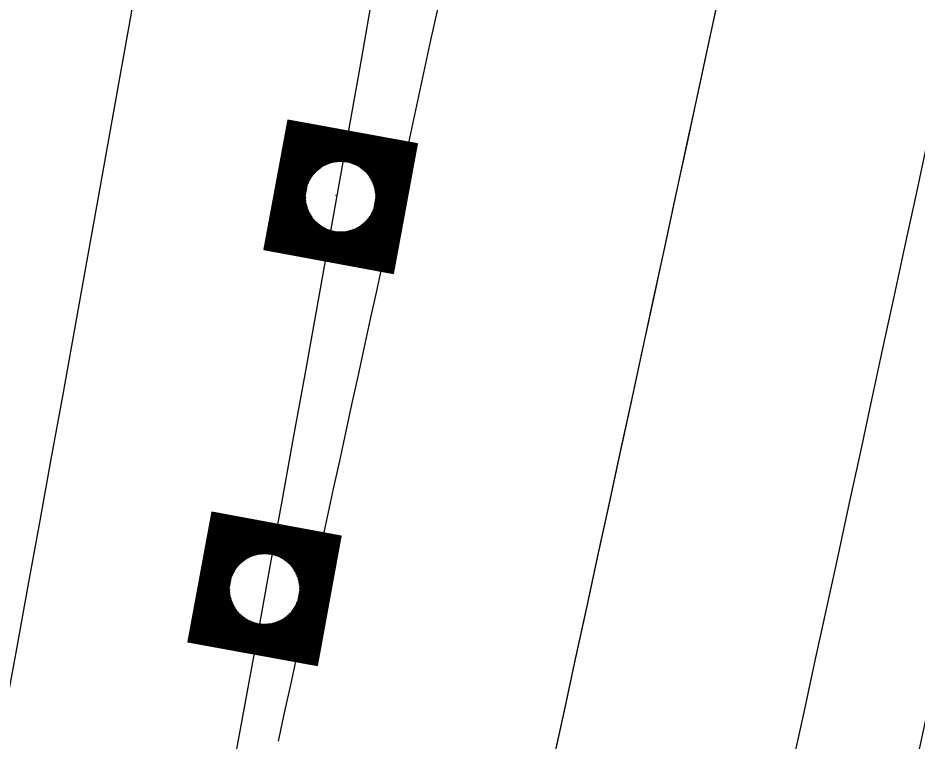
# Model space of a CAD drawing. Extents: x 14104283 to 14120882, y 8635219 to 8671666.
# Drawn here: x 14107853.91 to 14107899.89, y 8639406.87 to 8639443.87 of the extents above; entities that cross this region are included whole.
import ezdxf

# ---------------------------------------------------------------- set-up
doc = ezdxf.new("R2010")
doc.units = 0
for name, color, linetype in [('dsnCellElements', 7, 'Continuous'), ('dsnNonPlotable', 7, 'Continuous'), ('dsnPaintPlaceBrokenLineWhite', 7, 'Continuous'), ('dsnPaintPlaceEdgeLineLeftYellow', 7, 'Continuous'), ('dsnPaintPlaceEdgeLineRightWhite', 7, 'Continuous'), ('dsnPaintRemoveDoubleCenterLineYellow', 7, 'Continuous'), ('dsnShadingPaved', 7, 'Continuous'), ('dsnStdLabel', 7, 'Continuous'), ('dsnStgShadingPrevPav', 7, 'Continuous')]:
    doc.layers.add(name, color=color, linetype=linetype)

msp = doc.modelspace()

# ---------------------------------------------------------------- linework, layer by layer
at = {"layer": 'dsnCellElements'}
for centre in [(14107870.415, 8639434.721), (14107866.527, 8639414.653)]:
    msp.add_circle(centre, 1.815, dxfattribs=at)
at = {"layer": 'dsnNonPlotable'}
for p, q in [((14107870.155, 8639434.797), (14107870.154, 8639434.793)), ((14107866.786, 8639415.053), (14107866.786, 8639415.049))]:
    msp.add_line(p, q, dxfattribs=at)
at = {"layer": 'dsnPaintPlaceBrokenLineWhite'}
msp.add_arc((14101471.577, 8640578.084), 6500, 347.6102117, 351.3259889, dxfattribs=at)
at = {"layer": 'dsnPaintPlaceEdgeLineLeftYellow'}
msp.add_arc((14088910.944, 8643520.525), 19430.018, 347.6454697, 348.764283, dxfattribs=at)
at = {"layer": 'dsnPaintPlaceEdgeLineRightWhite'}
msp.add_arc((14101471.577, 8640578.084), 6488, 347.6102117, 351.3259889, dxfattribs=at)
at = {"layer": 'dsnPaintRemoveDoubleCenterLineYellow'}
msp.add_arc((14089669.259, 8643291.433), 18640.114, 347.5462626, 348.776036, dxfattribs=at)
at = {"layer": 'dsnShadingPaved'}
for centre, radius, start, end in [((14089678.7, 8643364.108), 18628, 347.714933, 348.7760361), ((14089678.7, 8643364.108), 18640, 347.714933, 348.7760361), ((14088910.944, 8643520.525), 19430.018, 347.6454697, 348.764283), ((14101471.577, 8640578.084), 6488, 347.6102117, 351.3259889), ((14101471.577, 8640578.084), 6500, 347.6102117, 351.3259889)]:
    msp.add_arc(centre, radius, start, end, dxfattribs=at)
at = {"layer": 'dsnStdLabel'}
for points in [[(14107873.117, 8639430.796), (14107874.34, 8639437.423), (14107867.714, 8639438.645), (14107866.491, 8639432.019), (14107873.117, 8639430.796)], [(14107873.114, 8639430.797), (14107874.336, 8639437.42), (14107867.716, 8639438.641), (14107866.495, 8639432.022), (14107873.118, 8639430.8)], [(14107873.11, 8639430.798), (14107874.331, 8639437.417), (14107867.719, 8639438.637), (14107866.499, 8639432.025), (14107873.118, 8639430.803)], [(14107873.102, 8639430.954), (14107874.289, 8639437.388), (14107867.748, 8639438.594), (14107866.542, 8639432.054), (14107873.125, 8639430.839)], [(14107873.073, 8639430.996), (14107874.247, 8639437.358), (14107867.778, 8639438.552), (14107866.584, 8639432.083), (14107873.132, 8639430.875)], [(14107873.044, 8639431.039), (14107874.205, 8639437.329), (14107867.807, 8639438.51), (14107866.626, 8639432.112), (14107873.138, 8639430.91)], [(14107873.015, 8639431.081), (14107874.162, 8639437.3), (14107867.836, 8639438.468), (14107866.668, 8639432.141), (14107873.102, 8639430.954)], [(14107872.986, 8639431.123), (14107874.12, 8639437.271), (14107867.865, 8639438.425), (14107866.711, 8639432.17), (14107873.073, 8639430.996)], [(14107872.956, 8639431.165), (14107874.078, 8639437.242), (14107867.894, 8639438.383), (14107866.753, 8639432.199), (14107873.044, 8639431.039)], [(14107872.927, 8639431.208), (14107874.035, 8639437.213), (14107867.923, 8639438.341), (14107866.795, 8639432.228), (14107873.015, 8639431.081)], [(14107872.898, 8639431.25), (14107873.993, 8639437.184), (14107867.952, 8639438.298), (14107866.838, 8639432.258), (14107872.986, 8639431.123)], [(14107872.869, 8639431.292), (14107873.951, 8639437.155), (14107867.981, 8639438.256), (14107866.88, 8639432.287), (14107872.956, 8639431.165)], [(14107872.84, 8639431.335), (14107873.909, 8639437.126), (14107868.01, 8639438.214), (14107866.922, 8639432.316), (14107872.927, 8639431.208)], [(14107872.811, 8639431.377), (14107873.866, 8639437.096), (14107868.04, 8639438.172), (14107866.964, 8639432.345), (14107872.898, 8639431.25)], [(14107872.782, 8639431.419), (14107873.824, 8639437.067), (14107868.069, 8639438.129), (14107867.007, 8639432.374), (14107872.869, 8639431.292)], [(14107872.753, 8639431.461), (14107873.782, 8639437.038), (14107868.098, 8639438.087), (14107867.049, 8639432.403), (14107872.84, 8639431.335)], [(14107872.724, 8639431.504), (14107873.739, 8639437.009), (14107868.127, 8639438.045), (14107867.091, 8639432.432), (14107872.811, 8639431.377)], [(14107872.694, 8639431.546), (14107873.697, 8639436.98), (14107868.156, 8639438.002), (14107867.134, 8639432.461), (14107872.782, 8639431.419)], [(14107872.665, 8639431.588), (14107873.655, 8639436.951), (14107868.185, 8639437.96), (14107867.176, 8639432.49), (14107872.753, 8639431.461)], [(14107872.636, 8639431.631), (14107873.613, 8639436.922), (14107868.214, 8639437.918), (14107867.218, 8639432.52), (14107872.724, 8639431.504)], [(14107872.607, 8639431.673), (14107873.57, 8639436.893), (14107868.243, 8639437.876), (14107867.26, 8639432.549), (14107872.694, 8639431.546)], [(14107872.578, 8639431.715), (14107873.528, 8639436.864), (14107868.272, 8639437.833), (14107867.303, 8639432.578), (14107872.665, 8639431.588)], [(14107872.549, 8639431.757), (14107873.486, 8639436.834), (14107868.302, 8639437.791), (14107867.345, 8639432.607), (14107872.636, 8639431.631)], [(14107872.52, 8639431.8), (14107873.443, 8639436.805), (14107868.331, 8639437.749), (14107867.387, 8639432.636), (14107872.607, 8639431.673)], [(14107872.491, 8639431.842), (14107873.401, 8639436.776), (14107868.36, 8639437.706), (14107867.43, 8639432.665), (14107872.578, 8639431.715)], [(14107872.462, 8639431.884), (14107873.359, 8639436.747), (14107868.389, 8639437.664), (14107867.472, 8639432.694), (14107872.549, 8639431.757)], [(14107872.432, 8639431.927), (14107873.317, 8639436.718), (14107868.418, 8639437.622), (14107867.514, 8639432.723), (14107872.52, 8639431.8)], [(14107872.403, 8639431.969), (14107873.274, 8639436.689), (14107868.447, 8639437.58), (14107867.556, 8639432.752), (14107872.491, 8639431.842)], [(14107872.374, 8639432.011), (14107873.232, 8639436.66), (14107868.476, 8639437.537), (14107867.599, 8639432.782), (14107872.462, 8639431.884)], [(14107872.345, 8639432.053), (14107873.19, 8639436.631), (14107868.505, 8639437.495), (14107867.641, 8639432.811), (14107872.432, 8639431.927)], [(14107872.316, 8639432.096), (14107873.147, 8639436.602), (14107868.534, 8639437.453), (14107867.683, 8639432.84), (14107872.403, 8639431.969)], [(14107872.287, 8639432.138), (14107873.105, 8639436.572), (14107868.564, 8639437.41), (14107867.726, 8639432.869), (14107872.374, 8639432.011)], [(14107872.258, 8639432.18), (14107873.063, 8639436.543), (14107868.593, 8639437.368), (14107867.768, 8639432.898), (14107872.345, 8639432.053)], [(14107872.229, 8639432.223), (14107873.021, 8639436.514), (14107868.622, 8639437.326), (14107867.81, 8639432.927), (14107872.316, 8639432.096)], [(14107872.2, 8639432.265), (14107872.978, 8639436.485), (14107868.651, 8639437.284), (14107867.852, 8639432.956), (14107872.287, 8639432.138)], [(14107872.17, 8639432.307), (14107872.936, 8639436.456), (14107868.68, 8639437.241), (14107867.895, 8639432.985), (14107872.258, 8639432.18)], [(14107872.141, 8639432.349), (14107872.894, 8639436.427), (14107868.709, 8639437.199), (14107867.937, 8639433.014), (14107872.229, 8639432.223)], [(14107872.112, 8639432.392), (14107872.851, 8639436.398), (14107868.738, 8639437.157), (14107867.979, 8639433.044), (14107872.2, 8639432.265)], [(14107872.083, 8639432.434), (14107872.809, 8639436.369), (14107868.767, 8639437.114), (14107868.022, 8639433.073), (14107872.17, 8639432.307)], [(14107872.054, 8639432.476), (14107872.767, 8639436.34), (14107868.796, 8639437.072), (14107868.064, 8639433.102), (14107872.141, 8639432.349)], [(14107872.025, 8639432.519), (14107872.725, 8639436.31), (14107868.826, 8639437.03), (14107868.106, 8639433.131), (14107872.112, 8639432.392)], [(14107871.996, 8639432.561), (14107872.682, 8639436.281), (14107868.855, 8639436.988), (14107868.148, 8639433.16), (14107872.083, 8639432.434)], [(14107871.967, 8639432.603), (14107872.64, 8639436.252), (14107868.884, 8639436.945), (14107868.191, 8639433.189), (14107872.054, 8639432.476)], [(14107871.938, 8639432.645), (14107872.598, 8639436.223), (14107868.913, 8639436.903), (14107868.233, 8639433.218), (14107872.025, 8639432.519)], [(14107871.908, 8639432.688), (14107872.555, 8639436.194), (14107868.942, 8639436.861), (14107868.275, 8639433.247), (14107871.996, 8639432.561)], [(14107871.879, 8639432.73), (14107872.513, 8639436.165), (14107868.971, 8639436.818), (14107868.318, 8639433.276), (14107871.967, 8639432.603)], [(14107870.402, 8639436.517), (14107869, 8639436.776), (14107868.741, 8639435.374)], [(14107870.246, 8639436.509), (14107869.029, 8639436.734), (14107868.805, 8639435.518)], [(14107870.128, 8639436.494), (14107869.058, 8639436.692), (14107868.861, 8639435.622)], [(14107870.029, 8639436.476), (14107869.088, 8639436.649), (14107868.914, 8639435.708)], [(14107869.944, 8639436.454), (14107869.117, 8639436.607), (14107868.964, 8639435.78)], [(14107869.867, 8639436.432), (14107869.146, 8639436.565), (14107869.013, 8639435.844)], [(14107869.797, 8639436.408), (14107869.175, 8639436.523), (14107869.06, 8639435.9)], [(14107869.732, 8639436.383), (14107869.204, 8639436.48), (14107869.106, 8639435.952)], [(14107869.673, 8639436.357), (14107869.233, 8639436.438), (14107869.152, 8639435.998)], [(14107869.617, 8639436.33), (14107869.262, 8639436.396), (14107869.197, 8639436.041)], [(14107872.212, 8639434.734), (14107872.471, 8639436.136), (14107871.069, 8639436.395)], [(14107869.564, 8639436.303), (14107869.291, 8639436.353), (14107869.241, 8639436.081)], [(14107869.514, 8639436.275), (14107869.32, 8639436.311), (14107869.285, 8639436.117)], [(14107869.467, 8639436.247), (14107869.35, 8639436.269), (14107869.328, 8639436.151)], [(14107869.423, 8639436.218), (14107869.379, 8639436.227), (14107869.371, 8639436.183)], [(14107872.204, 8639434.89), (14107872.429, 8639436.107), (14107871.212, 8639436.331)], [(14107872.189, 8639435.008), (14107872.386, 8639436.078), (14107871.317, 8639436.275)], [(14107872.17, 8639435.107), (14107872.344, 8639436.048), (14107871.402, 8639436.222)], [(14107872.149, 8639435.192), (14107872.302, 8639436.019), (14107871.475, 8639436.172)], [(14107872.126, 8639435.269), (14107872.259, 8639435.99), (14107871.538, 8639436.123)], [(14107872.102, 8639435.339), (14107872.217, 8639435.961), (14107871.595, 8639436.076)], [(14107872.077, 8639435.404), (14107872.175, 8639435.932), (14107871.646, 8639436.03)], [(14107872.051, 8639435.463), (14107872.133, 8639435.903), (14107871.693, 8639435.984)], [(14107872.025, 8639435.519), (14107872.09, 8639435.874), (14107871.736, 8639435.939)], [(14107871.998, 8639435.572), (14107872.048, 8639435.845), (14107871.775, 8639435.895)], [(14107871.97, 8639435.622), (14107872.006, 8639435.816), (14107871.812, 8639435.851)], [(14107871.942, 8639435.669), (14107871.963, 8639435.786), (14107871.846, 8639435.808)], [(14107871.913, 8639435.713), (14107871.921, 8639435.757), (14107871.877, 8639435.766)], [(14107868.619, 8639434.708), (14107868.36, 8639433.306), (14107869.762, 8639433.047)], [(14107868.627, 8639434.551), (14107868.402, 8639433.335), (14107869.618, 8639433.11)], [(14107868.642, 8639434.433), (14107868.444, 8639433.364), (14107869.514, 8639433.166)], [(14107868.66, 8639434.335), (14107868.487, 8639433.393), (14107869.428, 8639433.219)], [(14107868.682, 8639434.249), (14107868.529, 8639433.422), (14107869.356, 8639433.269)], [(14107868.704, 8639434.172), (14107868.571, 8639433.451), (14107869.292, 8639433.318)], [(14107868.728, 8639434.102), (14107868.614, 8639433.48), (14107869.236, 8639433.365)], [(14107868.753, 8639434.038), (14107868.656, 8639433.509), (14107869.184, 8639433.412)], [(14107868.779, 8639433.978), (14107868.698, 8639433.538), (14107869.138, 8639433.457)], [(14107868.806, 8639433.922), (14107868.74, 8639433.568), (14107869.095, 8639433.502)], [(14107868.833, 8639433.869), (14107868.783, 8639433.597), (14107869.055, 8639433.546)], [(14107868.861, 8639433.82), (14107868.825, 8639433.626), (14107869.019, 8639433.59)], [(14107868.889, 8639433.773), (14107868.867, 8639433.655), (14107868.985, 8639433.633)], [(14107868.918, 8639433.728), (14107868.909, 8639433.684), (14107868.953, 8639433.676)], [(14107871.734, 8639432.941), (14107871.867, 8639433.661)], [(14107871.763, 8639432.899), (14107871.917, 8639433.734)], [(14107871.792, 8639432.857), (14107871.97, 8639433.819)], [(14107871.821, 8639432.815), (14107872.026, 8639433.924)], [(14107871.85, 8639432.772), (14107872.089, 8639434.067)], [(14107871.316, 8639433.166), (14107871.617, 8639433.111)], [(14107871.363, 8639433.194), (14107871.588, 8639433.153)], [(14107871.408, 8639433.223), (14107871.559, 8639433.195)], [(14107871.559, 8639433.195), (14107871.59, 8639433.361)], [(14107871.588, 8639433.153), (14107871.634, 8639433.4)], [(14107871.617, 8639433.111), (14107871.679, 8639433.443)], [(14107871.646, 8639433.068), (14107871.724, 8639433.49)], [(14107871.676, 8639433.026), (14107871.771, 8639433.541)], [(14107871.705, 8639432.984), (14107871.818, 8639433.598)], [(14107870.428, 8639432.924), (14107871.938, 8639432.645)], [(14107870.585, 8639432.932), (14107871.908, 8639432.688)], [(14107870.703, 8639432.947), (14107871.879, 8639432.73)], [(14107870.801, 8639432.966), (14107871.85, 8639432.772)], [(14107870.887, 8639432.987), (14107871.821, 8639432.815)], [(14107870.964, 8639433.01), (14107871.792, 8639432.857)], [(14107871.034, 8639433.034), (14107871.763, 8639432.899)], [(14107871.098, 8639433.059), (14107871.734, 8639432.941)], [(14107871.158, 8639433.085), (14107871.705, 8639432.984)], [(14107871.214, 8639433.111), (14107871.676, 8639433.026)], [(14107871.267, 8639433.138), (14107871.646, 8639433.068)], [(14107869.228, 8639410.729), (14107870.451, 8639417.355), (14107863.825, 8639418.578), (14107862.602, 8639411.952), (14107869.228, 8639410.729)], [(14107869.225, 8639410.73), (14107870.447, 8639417.352), (14107863.828, 8639418.574), (14107862.606, 8639411.955), (14107869.229, 8639410.733)], [(14107869.221, 8639410.73), (14107870.443, 8639417.35), (14107863.831, 8639418.57), (14107862.611, 8639411.958), (14107869.23, 8639410.736)], [(14107869.213, 8639410.887), (14107870.4, 8639417.32), (14107863.86, 8639418.527), (14107862.653, 8639411.987), (14107869.236, 8639410.772)], [(14107869.184, 8639410.929), (14107870.358, 8639417.291), (14107863.889, 8639418.485), (14107862.695, 8639412.016), (14107869.243, 8639410.808)], [(14107869.155, 8639410.971), (14107870.316, 8639417.262), (14107863.918, 8639418.443), (14107862.737, 8639412.045), (14107869.25, 8639410.843)], [(14107869.126, 8639411.014), (14107870.274, 8639417.233), (14107863.947, 8639418.4), (14107862.78, 8639412.074), (14107869.213, 8639410.887)], [(14107869.097, 8639411.056), (14107870.231, 8639417.204), (14107863.976, 8639418.358), (14107862.822, 8639412.103), (14107869.184, 8639410.929)], [(14107869.068, 8639411.098), (14107870.189, 8639417.175), (14107864.005, 8639418.316), (14107862.864, 8639412.132), (14107869.155, 8639410.971)], [(14107869.039, 8639411.141), (14107870.147, 8639417.146), (14107864.034, 8639418.274), (14107862.907, 8639412.161), (14107869.126, 8639411.014)], [(14107869.01, 8639411.183), (14107870.104, 8639417.117), (14107864.064, 8639418.231), (14107862.949, 8639412.19), (14107869.097, 8639411.056)], [(14107868.98, 8639411.225), (14107870.062, 8639417.088), (14107864.093, 8639418.189), (14107862.991, 8639412.22), (14107869.068, 8639411.098)], [(14107868.951, 8639411.267), (14107870.02, 8639417.058), (14107864.122, 8639418.147), (14107863.033, 8639412.249), (14107869.039, 8639411.141)], [(14107868.922, 8639411.31), (14107869.978, 8639417.029), (14107864.151, 8639418.104), (14107863.076, 8639412.278), (14107869.01, 8639411.183)], [(14107868.893, 8639411.352), (14107869.935, 8639417), (14107864.18, 8639418.062), (14107863.118, 8639412.307), (14107868.98, 8639411.225)], [(14107868.864, 8639411.394), (14107869.893, 8639416.971), (14107864.209, 8639418.02), (14107863.16, 8639412.336), (14107868.951, 8639411.267)], [(14107868.835, 8639411.437), (14107869.851, 8639416.942), (14107864.238, 8639417.978), (14107863.203, 8639412.365), (14107868.922, 8639411.31)], [(14107868.806, 8639411.479), (14107869.808, 8639416.913), (14107864.267, 8639417.935), (14107863.245, 8639412.394), (14107868.893, 8639411.352)], [(14107868.777, 8639411.521), (14107869.766, 8639416.884), (14107864.296, 8639417.893), (14107863.287, 8639412.423), (14107868.864, 8639411.394)], [(14107868.748, 8639411.563), (14107869.724, 8639416.855), (14107864.326, 8639417.851), (14107863.329, 8639412.452), (14107868.835, 8639411.437)], [(14107868.718, 8639411.606), (14107869.682, 8639416.826), (14107864.355, 8639417.808), (14107863.372, 8639412.482), (14107868.806, 8639411.479)], [(14107868.689, 8639411.648), (14107869.639, 8639416.796), (14107864.384, 8639417.766), (14107863.414, 8639412.511), (14107868.777, 8639411.521)], [(14107868.66, 8639411.69), (14107869.597, 8639416.767), (14107864.413, 8639417.724), (14107863.456, 8639412.54), (14107868.748, 8639411.563)], [(14107868.631, 8639411.733), (14107869.555, 8639416.738), (14107864.442, 8639417.682), (14107863.499, 8639412.569), (14107868.718, 8639411.606)], [(14107868.602, 8639411.775), (14107869.512, 8639416.709), (14107864.471, 8639417.639), (14107863.541, 8639412.598), (14107868.689, 8639411.648)], [(14107868.573, 8639411.817), (14107869.47, 8639416.68), (14107864.5, 8639417.597), (14107863.583, 8639412.627), (14107868.66, 8639411.69)], [(14107868.544, 8639411.859), (14107869.428, 8639416.651), (14107864.529, 8639417.555), (14107863.625, 8639412.656), (14107868.631, 8639411.733)], [(14107868.515, 8639411.902), (14107869.386, 8639416.622), (14107864.558, 8639417.512), (14107863.668, 8639412.685), (14107868.602, 8639411.775)], [(14107868.486, 8639411.944), (14107869.343, 8639416.593), (14107864.588, 8639417.47), (14107863.71, 8639412.714), (14107868.573, 8639411.817)], [(14107868.456, 8639411.986), (14107869.301, 8639416.564), (14107864.617, 8639417.428), (14107863.752, 8639412.743), (14107868.544, 8639411.859)], [(14107868.427, 8639412.029), (14107869.259, 8639416.534), (14107864.646, 8639417.386), (14107863.795, 8639412.773), (14107868.515, 8639411.902)], [(14107868.398, 8639412.071), (14107869.216, 8639416.505), (14107864.675, 8639417.343), (14107863.837, 8639412.802), (14107868.486, 8639411.944)], [(14107868.369, 8639412.113), (14107869.174, 8639416.476), (14107864.704, 8639417.301), (14107863.879, 8639412.831), (14107868.456, 8639411.986)], [(14107868.34, 8639412.155), (14107869.132, 8639416.447), (14107864.733, 8639417.259), (14107863.921, 8639412.86), (14107868.427, 8639412.029)], [(14107868.311, 8639412.198), (14107869.09, 8639416.418), (14107864.762, 8639417.216), (14107863.964, 8639412.889), (14107868.398, 8639412.071)], [(14107868.282, 8639412.24), (14107869.047, 8639416.389), (14107864.791, 8639417.174), (14107864.006, 8639412.918), (14107868.369, 8639412.113)], [(14107868.253, 8639412.282), (14107869.005, 8639416.36), (14107864.82, 8639417.132), (14107864.048, 8639412.947), (14107868.34, 8639412.155)], [(14107868.224, 8639412.325), (14107868.963, 8639416.331), (14107864.85, 8639417.09), (14107864.091, 8639412.976), (14107868.311, 8639412.198)], [(14107868.194, 8639412.367), (14107868.92, 8639416.302), (14107864.879, 8639417.047), (14107864.133, 8639413.005), (14107868.282, 8639412.24)], [(14107868.165, 8639412.409), (14107868.878, 8639416.272), (14107864.908, 8639417.005), (14107864.175, 8639413.035), (14107868.253, 8639412.282)], [(14107868.136, 8639412.451), (14107868.836, 8639416.243), (14107864.937, 8639416.963), (14107864.217, 8639413.064), (14107868.224, 8639412.325)], [(14107868.107, 8639412.494), (14107868.794, 8639416.214), (14107864.966, 8639416.92), (14107864.26, 8639413.093), (14107868.194, 8639412.367)], [(14107868.078, 8639412.536), (14107868.751, 8639416.185), (14107864.995, 8639416.878), (14107864.302, 8639413.122), (14107868.165, 8639412.409)], [(14107868.049, 8639412.578), (14107868.709, 8639416.156), (14107865.024, 8639416.836), (14107864.344, 8639413.151), (14107868.136, 8639412.451)], [(14107868.02, 8639412.621), (14107868.667, 8639416.127), (14107865.053, 8639416.794), (14107864.387, 8639413.18), (14107868.107, 8639412.494)], [(14107867.991, 8639412.663), (14107868.624, 8639416.098), (14107865.082, 8639416.751), (14107864.429, 8639413.209), (14107868.078, 8639412.536)], [(14107866.514, 8639416.45), (14107865.112, 8639416.709), (14107864.853, 8639415.307)], [(14107866.357, 8639416.442), (14107865.141, 8639416.667), (14107864.916, 8639415.45)], [(14107866.239, 8639416.427), (14107865.17, 8639416.624), (14107864.972, 8639415.555)], [(14107866.141, 8639416.408), (14107865.199, 8639416.582), (14107865.025, 8639415.64)], [(14107866.055, 8639416.387), (14107865.228, 8639416.54), (14107865.075, 8639415.713)], [(14107865.978, 8639416.365), (14107865.257, 8639416.498), (14107865.124, 8639415.777)], [(14107865.908, 8639416.341), (14107865.286, 8639416.455), (14107865.171, 8639415.833)], [(14107865.844, 8639416.316), (14107865.315, 8639416.413), (14107865.218, 8639415.885)], [(14107865.784, 8639416.29), (14107865.344, 8639416.371), (14107865.263, 8639415.931)], [(14107865.728, 8639416.263), (14107865.374, 8639416.328), (14107865.308, 8639415.974)], [(14107865.675, 8639416.236), (14107865.403, 8639416.286), (14107865.352, 8639416.014)], [(14107865.626, 8639416.208), (14107865.432, 8639416.244), (14107865.396, 8639416.05)], [(14107865.579, 8639416.18), (14107865.461, 8639416.202), (14107865.439, 8639416.084)], [(14107865.534, 8639416.151), (14107865.49, 8639416.159), (14107865.482, 8639416.115)], [(14107868.323, 8639414.666), (14107868.582, 8639416.069), (14107867.18, 8639416.327)], [(14107868.315, 8639414.823), (14107868.54, 8639416.04), (14107867.324, 8639416.264)], [(14107868.3, 8639414.941), (14107868.498, 8639416.01), (14107867.428, 8639416.208)], [(14107868.282, 8639415.04), (14107868.455, 8639415.981), (14107867.514, 8639416.155)], [(14107868.26, 8639415.125), (14107868.413, 8639415.952), (14107867.586, 8639416.105)], [(14107868.238, 8639415.202), (14107868.371, 8639415.923), (14107867.65, 8639416.056)], [(14107868.214, 8639415.272), (14107868.328, 8639415.894), (14107867.706, 8639416.009)], [(14107868.189, 8639415.336), (14107868.286, 8639415.865), (14107867.758, 8639415.962)], [(14107868.163, 8639415.396), (14107868.244, 8639415.836), (14107867.804, 8639415.917)], [(14107868.136, 8639415.452), (14107868.202, 8639415.807), (14107867.847, 8639415.872)], [(14107868.109, 8639415.505), (14107868.159, 8639415.778), (14107867.887, 8639415.828)], [(14107868.081, 8639415.555), (14107868.117, 8639415.748), (14107867.923, 8639415.784)], [(14107868.053, 8639415.602), (14107868.075, 8639415.719), (14107867.957, 8639415.741)], [(14107868.024, 8639415.646), (14107868.033, 8639415.69), (14107867.989, 8639415.698)], [(14107864.73, 8639414.641), (14107864.471, 8639413.238), (14107865.873, 8639412.98)], [(14107864.738, 8639414.484), (14107864.513, 8639413.267), (14107865.73, 8639413.043)], [(14107864.753, 8639414.366), (14107864.556, 8639413.297), (14107865.625, 8639413.099)], [(14107864.772, 8639414.268), (14107864.598, 8639413.326), (14107865.54, 8639413.152)], [(14107864.793, 8639414.182), (14107864.64, 8639413.355), (14107865.467, 8639413.202)], [(14107864.816, 8639414.105), (14107864.683, 8639413.384), (14107865.404, 8639413.251)], [(14107864.84, 8639414.035), (14107864.725, 8639413.413), (14107865.347, 8639413.298)], [(14107864.865, 8639413.971), (14107864.767, 8639413.442), (14107865.296, 8639413.345)], [(14107864.891, 8639413.911), (14107864.809, 8639413.471), (14107865.249, 8639413.39)], [(14107864.917, 8639413.855), (14107864.852, 8639413.5), (14107865.206, 8639413.435)], [(14107867.932, 8639412.747), (14107868.137, 8639413.857)], [(14107867.962, 8639412.705), (14107868.201, 8639414)], [(14107864.944, 8639413.802), (14107864.894, 8639413.529), (14107865.167, 8639413.479)], [(14107864.972, 8639413.753), (14107864.936, 8639413.559), (14107865.13, 8639413.523)], [(14107865, 8639413.705), (14107864.979, 8639413.588), (14107865.096, 8639413.566)], [(14107865.029, 8639413.661), (14107865.021, 8639413.617), (14107865.065, 8639413.609)], [(14107867.758, 8639413.001), (14107867.836, 8639413.422)], [(14107867.787, 8639412.959), (14107867.882, 8639413.474)], [(14107867.816, 8639412.917), (14107867.929, 8639413.53)], [(14107867.845, 8639412.874), (14107867.978, 8639413.594)], [(14107867.874, 8639412.832), (14107868.028, 8639413.667)], [(14107867.903, 8639412.79), (14107868.081, 8639413.752)], [(14107867.075, 8639412.942), (14107867.903, 8639412.79)], [(14107867.145, 8639412.966), (14107867.874, 8639412.832)], [(14107867.21, 8639412.991), (14107867.845, 8639412.874)], [(14107867.269, 8639413.017), (14107867.816, 8639412.917)], [(14107867.325, 8639413.044), (14107867.787, 8639412.959)], [(14107867.378, 8639413.071), (14107867.758, 8639413.001)], [(14107867.428, 8639413.099), (14107867.729, 8639413.043)], [(14107867.475, 8639413.127), (14107867.7, 8639413.086)], [(14107867.519, 8639413.156), (14107867.67, 8639413.128)], [(14107867.67, 8639413.128), (14107867.701, 8639413.294)], [(14107867.7, 8639413.086), (14107867.745, 8639413.333)], [(14107867.729, 8639413.043), (14107867.79, 8639413.376)], [(14107866.54, 8639412.857), (14107868.049, 8639412.578)], [(14107866.696, 8639412.865), (14107868.02, 8639412.621)], [(14107866.814, 8639412.88), (14107867.991, 8639412.663)], [(14107866.913, 8639412.899), (14107867.962, 8639412.705)], [(14107866.998, 8639412.92), (14107867.932, 8639412.747)]]:
    msp.add_lwpolyline(points, dxfattribs=at)
at = {"layer": 'dsnStgShadingPrevPav'}
for centre, radius, start, end in [((14089678.7, 8643364.108), 18628, 347.714997, 348.7760361), ((14098576.761, 8641447.78), 9512, 347.6102117, 348.1761969), ((14098576.761, 8641447.78), 9512, 347.6102117, 348.1761969)]:
    msp.add_arc(centre, radius, start, end, dxfattribs=at)

doc.saveas('drawing.dxf')
